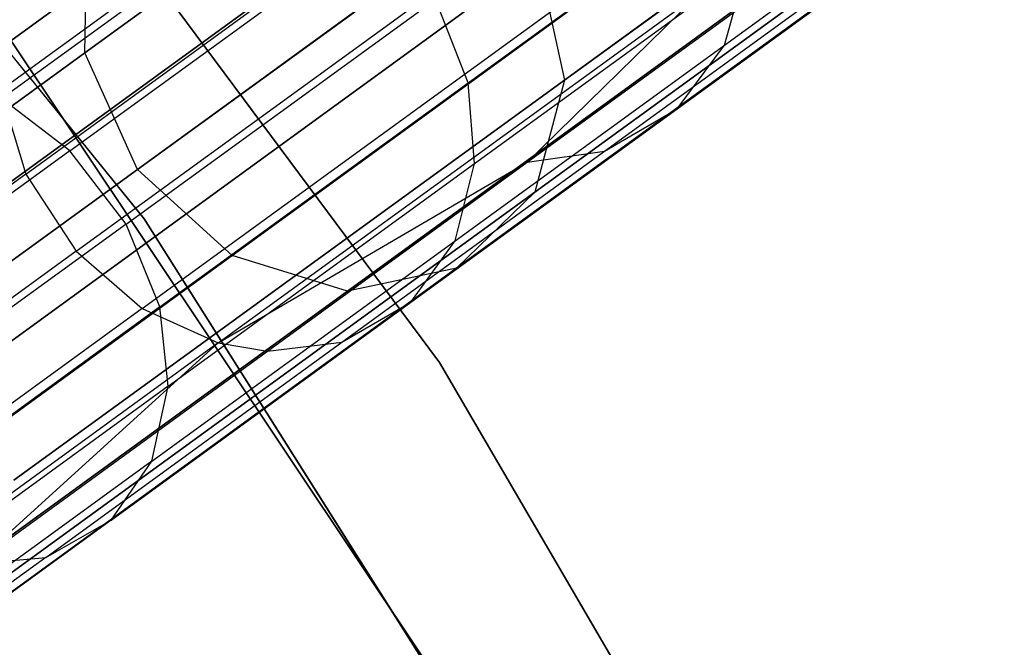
# Model space of a CAD drawing. Extents: x 0.3 to 7.1, y -3.38 to 3.38.
# Tile 363 of 394: x 5.88 to 6.25, y 1.44 to 1.68. Entities that reach past the tile are written whole.
import ezdxf

# ---------------------------------------------------------------- set-up
doc = ezdxf.new("R2010")
doc.units = 0
doc.header["$LTSCALE"] = 2.54
doc.layers.get('0').update_dxf_attribs({"linetype": 'CONTINUOUS'})

# ---------------------------------------------------------------- blocks, each defined once
blk = doc.blocks.new('SINGLES_B_BB_STL')
at = {"color": 0}
for p, q in [((5.93064, 1.60319, 171.7), (5.72534, 1.8562, 171.7)), ((5.72534, 1.8562, 164.1), (5.93064, 1.60319, 164.1)), ((5.93064, 1.60319, 171.7), (5.72534, 1.8562, 171.7)), ((5.72534, 1.8562, 164.1), (5.93064, 1.60319, 164.1)), ((5.85551, 1.79831, 1.9), (6.04023, 1.54987, 1.9)), ((6.04023, 1.54987, 1.7), (5.85551, 1.79831, 1.7)), ((6.04023, 1.54987, 1.7), (5.85551, 1.79831, 1.7)), ((5.85551, 1.79831, 1.9), (6.04023, 1.54987, 1.9)), ((5.87723, 1.65091, 40.6252), (6.05558, 1.78048, 40.24506)), ((5.87723, 1.65091, 40.6252), (6.05558, 1.78048, 40.24506)), ((6.0631, 1.77703, 15.79699), (5.90865, 1.66481, 15.44295)), ((6.0631, 1.77703, 15.79699), (5.90865, 1.66481, 15.44295)), ((5.90865, 1.66481, 12.81832), (6.0631, 1.77703, 12.46428)), ((5.90865, 1.66481, 12.81832), (6.0631, 1.77703, 12.46428)), ((6.24989, 1.77333, 15.72978), (6.08658, 1.65468, 15.35544)), ((6.24989, 1.77333, 15.72978), (6.08658, 1.65468, 15.35544)), ((6.08658, 1.65468, 12.90583), (6.24989, 1.77333, 12.53148)), ((6.08658, 1.65468, 12.90583), (6.24989, 1.77333, 12.53148)), ((6.00863, 1.76197, 15.35544), (5.8043, 1.61352, 15.01325)), ((6.00863, 1.76197, 15.35544), (5.8043, 1.61352, 15.01325)), ((5.8043, 1.61352, 13.24801), (6.00863, 1.76197, 12.90583)), ((5.8043, 1.61352, 13.24801), (6.00863, 1.76197, 12.90583)), ((5.88667, 1.61982, 40.6178), (6.06415, 1.74877, 40.2395)), ((5.88667, 1.61982, 40.6178), (6.06415, 1.74877, 40.2395)), ((6.04873, 1.73873, 15.34353), (5.84289, 1.58917, 14.99881)), ((6.04873, 1.73873, 15.34353), (5.84289, 1.58917, 14.99881)), ((5.84289, 1.58917, 13.26245), (6.04873, 1.73873, 12.91774)), ((5.84289, 1.58917, 13.26245), (6.04873, 1.73873, 12.91774)), ((5.92814, 1.62153, 15.44909), (6.08197, 1.73329, 15.8017)), ((5.92814, 1.62153, 15.44909), (6.08197, 1.73329, 15.8017)), ((6.08197, 1.73329, 12.45957), (5.92814, 1.62153, 12.81218)), ((6.08197, 1.73329, 12.45957), (5.92814, 1.62153, 12.81218)), ((5.87765, 1.64785, 40.90897), (5.99202, 1.73094, 40.72246)), ((5.87765, 1.64785, 40.90897), (5.99202, 1.73094, 40.72246)), ((6.23682, 1.73022, 15.74599), (6.07565, 1.61313, 15.37654)), ((6.23682, 1.73022, 15.74599), (6.07565, 1.61313, 15.37654)), ((6.07565, 1.61313, 12.88473), (6.23682, 1.73022, 12.51528)), ((6.07565, 1.61313, 12.88473), (6.23682, 1.73022, 12.51528)), ((6.14604, 1.66769, 40.50306), (6.23282, 1.73074, 40.29934)), ((6.14604, 1.66769, 40.50306), (6.23282, 1.73074, 40.29934)), ((6.05088, 1.65368, 40.724), (6.15249, 1.72751, 40.52649)), ((6.05088, 1.65368, 40.724), (6.15249, 1.72751, 40.52649)), ((5.90535, 1.59123, 40.61662), (6.0827, 1.72008, 40.23862)), ((5.90535, 1.59123, 40.61662), (6.0827, 1.72008, 40.23862)), ((5.90308, 1.62844, 40.91652), (6.01793, 1.71188, 40.72924)), ((5.90308, 1.62844, 40.91652), (6.01793, 1.71188, 40.72924)), ((5.90865, 1.66481, 15.44295), (5.90928, 1.70955, 15.42595)), ((5.90865, 1.66481, 15.44295), (5.90928, 1.70955, 15.42595)), ((5.90865, 1.66481, 12.81832), (5.90928, 1.70955, 12.83532)), ((5.90865, 1.66481, 12.81832), (5.90928, 1.70955, 12.83532)), ((6.12846, 1.64402, 40.48675), (6.21424, 1.70634, 40.28537)), ((6.12846, 1.64402, 40.48675), (6.21424, 1.70634, 40.28537)), ((6.07687, 1.7, 15.34353), (5.87103, 1.55045, 14.99881)), ((6.07687, 1.7, 15.34353), (5.87103, 1.55045, 14.99881)), ((5.87103, 1.55045, 13.26245), (6.07687, 1.7, 12.91774)), ((5.87103, 1.55045, 13.26245), (6.07687, 1.7, 12.91774)), ((6.11774, 1.70183, 15.79699), (5.96329, 1.58962, 15.44295)), ((6.11774, 1.70183, 15.79699), (5.96329, 1.58962, 15.44295)), ((5.96329, 1.58962, 12.81832), (6.11774, 1.70183, 12.46428)), ((5.96329, 1.58962, 12.81832), (6.11774, 1.70183, 12.46428)), ((6.20518, 1.7001, 15.76553), (6.04658, 1.58487, 15.40198)), ((6.20518, 1.7001, 15.76553), (6.04658, 1.58487, 15.40198)), ((6.04658, 1.58487, 12.85928), (6.20518, 1.7001, 12.49574)), ((6.04658, 1.58487, 12.85928), (6.20518, 1.7001, 12.49574)), ((6.07687, 1.7, 15.34353), (6.08658, 1.65468, 15.35544)), ((6.07687, 1.7, 15.34353), (6.08658, 1.65468, 15.35544)), ((6.07687, 1.7, 12.91774), (6.08658, 1.65468, 12.90583)), ((6.07687, 1.7, 12.91774), (6.08658, 1.65468, 12.90583)), ((5.92992, 1.56996, 40.62175), (6.10786, 1.69925, 40.24247)), ((5.92992, 1.56996, 40.62175), (6.10786, 1.69925, 40.24247)), ((6.05327, 1.62371, 40.7131), (6.1542, 1.69705, 40.51691)), ((6.05327, 1.62371, 40.7131), (6.1542, 1.69705, 40.51691)), ((6.14604, 1.66769, 40.50306), (6.1542, 1.69705, 40.51691)), ((6.14604, 1.66769, 40.50306), (6.1542, 1.69705, 40.51691)), ((6.1622, 1.68986, 15.78394), (6.00603, 1.57639, 15.42595)), ((6.1622, 1.68986, 15.78394), (6.00603, 1.57639, 15.42595)), ((6.00603, 1.57639, 12.83532), (6.1622, 1.68986, 12.47733)), ((6.00603, 1.57639, 12.83532), (6.1622, 1.68986, 12.47733)), ((6.10149, 1.62826, 40.46872), (6.18616, 1.68978, 40.26994)), ((6.10149, 1.62826, 40.46872), (6.18616, 1.68978, 40.26994)), ((5.95814, 1.5572, 40.63241), (6.13733, 1.68738, 40.25049)), ((5.95814, 1.5572, 40.63241), (6.13733, 1.68738, 40.25049)), ((6.13733, 1.68738, 40.25049), (6.07284, 1.62422, 40.45389)), ((6.13733, 1.68738, 40.25049), (6.07284, 1.62422, 40.45389)), ((6.07284, 1.62422, 40.45389), (6.1566, 1.68507, 40.25726)), ((6.07284, 1.62422, 40.45389), (6.1566, 1.68507, 40.25726)), ((5.92389, 1.60126, 40.91723), (6.03878, 1.68473, 40.72988)), ((5.92389, 1.60126, 40.91723), (6.03878, 1.68473, 40.72988)), ((6.05088, 1.65368, 40.724), (6.03878, 1.68473, 40.72988)), ((6.05088, 1.65368, 40.724), (6.03878, 1.68473, 40.72988)), ((6.07787, 1.375, 1.7), (5.87802, 1.67409, 1.7)), ((5.87802, 1.67409, 12.7), (6.07787, 1.375, 12.7)), ((6.07787, 1.375, 1.7), (5.87802, 1.67409, 1.7)), ((5.87802, 1.67409, 12.7), (6.07787, 1.375, 12.7)), ((6.04609, 1.59507, 40.69735), (6.14604, 1.66769, 40.50306)), ((6.04609, 1.59507, 40.69735), (6.14604, 1.66769, 40.50306)), ((6.12846, 1.64402, 40.48675), (6.14604, 1.66769, 40.50306)), ((6.12846, 1.64402, 40.48675), (6.14604, 1.66769, 40.50306)), ((5.90865, 1.66481, 15.44295), (5.71541, 1.52441, 15.11933)), ((5.90865, 1.66481, 15.44295), (5.71541, 1.52441, 15.11933)), ((5.71541, 1.52441, 13.14194), (5.90865, 1.66481, 12.81832)), ((5.71541, 1.52441, 13.14194), (5.90865, 1.66481, 12.81832)), ((5.92814, 1.62153, 15.44909), (5.90865, 1.66481, 15.44295)), ((5.92814, 1.62153, 15.44909), (5.90865, 1.66481, 15.44295)), ((5.92814, 1.62153, 12.81218), (5.90865, 1.66481, 12.81832)), ((5.92814, 1.62153, 12.81218), (5.90865, 1.66481, 12.81832)), ((6.08658, 1.65468, 15.35544), (5.88225, 1.50622, 15.01325)), ((6.08658, 1.65468, 15.35544), (5.88225, 1.50622, 15.01325)), ((5.88225, 1.50622, 13.24801), (6.08658, 1.65468, 12.90583)), ((5.88225, 1.50622, 13.24801), (6.08658, 1.65468, 12.90583)), ((5.9364, 1.57051, 40.91068), (6.05088, 1.65368, 40.724)), ((5.9364, 1.57051, 40.91068), (6.05088, 1.65368, 40.724)), ((6.05327, 1.62371, 40.7131), (6.05088, 1.65368, 40.724)), ((6.05327, 1.62371, 40.7131), (6.05088, 1.65368, 40.724)), ((6.08658, 1.65468, 15.35544), (6.07565, 1.61313, 15.37654)), ((6.08658, 1.65468, 15.35544), (6.07565, 1.61313, 15.37654)), ((6.08658, 1.65468, 12.90583), (6.07565, 1.61313, 12.88473)), ((6.08658, 1.65468, 12.90583), (6.07565, 1.61313, 12.88473)), ((5.87723, 1.65091, 40.6252), (5.88667, 1.61982, 40.6178)), ((5.87723, 1.65091, 40.6252), (5.88667, 1.61982, 40.6178)), ((5.90308, 1.62844, 40.91652), (5.87765, 1.64785, 40.90897)), ((5.90308, 1.62844, 40.91652), (5.87765, 1.64785, 40.90897)), ((6.02966, 1.57224, 40.67878), (6.12846, 1.64402, 40.48675)), ((6.02966, 1.57224, 40.67878), (6.12846, 1.64402, 40.48675)), ((6.10149, 1.62826, 40.46872), (6.12846, 1.64402, 40.48675)), ((6.10149, 1.62826, 40.46872), (6.12846, 1.64402, 40.48675)), ((5.90308, 1.62844, 40.91652), (5.77625, 1.53629, 41.09153)), ((5.90308, 1.62844, 40.91652), (5.77625, 1.53629, 41.09153)), ((5.92389, 1.60126, 40.91723), (5.90308, 1.62844, 40.91652)), ((5.92389, 1.60126, 40.91723), (5.90308, 1.62844, 40.91652)), ((6.00397, 1.55741, 40.65827), (6.10149, 1.62826, 40.46872)), ((6.00397, 1.55741, 40.65827), (6.10149, 1.62826, 40.46872)), ((6.07284, 1.62422, 40.45389), (6.10149, 1.62826, 40.46872)), ((6.07284, 1.62422, 40.45389), (6.10149, 1.62826, 40.46872)), ((5.93956, 1.5411, 40.89853), (6.05327, 1.62371, 40.7131)), ((5.93956, 1.5411, 40.89853), (6.05327, 1.62371, 40.7131)), ((5.95814, 1.5572, 40.63241), (6.07284, 1.62422, 40.45389)), ((5.95814, 1.5572, 40.63241), (6.07284, 1.62422, 40.45389)), ((5.97637, 1.55413, 40.64141), (6.07284, 1.62422, 40.45389)), ((5.97637, 1.55413, 40.64141), (6.07284, 1.62422, 40.45389)), ((6.04609, 1.59507, 40.69735), (6.05327, 1.62371, 40.7131)), ((6.04609, 1.59507, 40.69735), (6.05327, 1.62371, 40.7131)), ((5.88667, 1.61982, 40.6178), (5.66144, 1.45618, 40.95544)), ((5.88667, 1.61982, 40.6178), (5.66144, 1.45618, 40.95544)), ((5.73567, 1.48169, 15.12676), (5.92814, 1.62153, 15.44909)), ((5.73567, 1.48169, 15.12676), (5.92814, 1.62153, 15.44909)), ((5.92814, 1.62153, 12.81218), (5.73567, 1.48169, 13.13451)), ((5.92814, 1.62153, 12.81218), (5.73567, 1.48169, 13.13451)), ((5.88667, 1.61982, 40.6178), (5.90535, 1.59123, 40.61662)), ((5.88667, 1.61982, 40.6178), (5.90535, 1.59123, 40.61662)), ((5.96329, 1.58962, 15.44295), (5.92814, 1.62153, 15.44909)), ((5.96329, 1.58962, 15.44295), (5.92814, 1.62153, 15.44909)), ((5.96329, 1.58962, 12.81832), (5.92814, 1.62153, 12.81218)), ((5.96329, 1.58962, 12.81832), (5.92814, 1.62153, 12.81218)), ((6.07565, 1.61313, 15.37654), (5.87399, 1.46661, 15.03882)), ((6.07565, 1.61313, 15.37654), (5.87399, 1.46661, 15.03882)), ((5.87399, 1.46661, 13.22244), (6.07565, 1.61313, 12.88473)), ((5.87399, 1.46661, 13.22244), (6.07565, 1.61313, 12.88473)), ((6.07565, 1.61313, 15.37654), (6.04658, 1.58487, 15.40198)), ((6.07565, 1.61313, 15.37654), (6.04658, 1.58487, 15.40198)), ((6.07565, 1.61313, 12.88473), (6.04658, 1.58487, 12.85928)), ((6.07565, 1.61313, 12.88473), (6.04658, 1.58487, 12.85928)), ((5.92389, 1.60126, 40.91723), (5.79701, 1.50908, 41.09231)), ((5.92389, 1.60126, 40.91723), (5.79701, 1.50908, 41.09231)), ((5.9364, 1.57051, 40.91068), (5.92389, 1.60126, 40.91723)), ((5.9364, 1.57051, 40.91068), (5.92389, 1.60126, 40.91723)), ((6.10457, 1.32768, 171.7), (5.93064, 1.60319, 171.7)), ((5.93064, 1.60319, 164.1), (6.10457, 1.32768, 164.1)), ((5.93064, 1.60319, 171.7), (5.93064, 1.60319, 164.1)), ((6.10457, 1.32768, 171.7), (5.93064, 1.60319, 171.7)), ((5.93064, 1.60319, 164.1), (6.10457, 1.32768, 164.1)), ((5.93064, 1.60319, 171.7), (5.93064, 1.60319, 164.1)), ((5.93348, 1.51325, 40.88098), (6.04609, 1.59507, 40.69735)), ((5.93348, 1.51325, 40.88098), (6.04609, 1.59507, 40.69735)), ((6.02966, 1.57224, 40.67878), (6.04609, 1.59507, 40.69735)), ((6.02966, 1.57224, 40.67878), (6.04609, 1.59507, 40.69735)), ((5.90535, 1.59123, 40.61662), (5.6803, 1.42771, 40.954)), ((5.90535, 1.59123, 40.61662), (5.6803, 1.42771, 40.954)), ((5.90535, 1.59123, 40.61662), (5.92992, 1.56996, 40.62175)), ((5.90535, 1.59123, 40.61662), (5.92992, 1.56996, 40.62175)), ((5.96329, 1.58962, 15.44295), (5.77004, 1.44922, 15.11933)), ((5.96329, 1.58962, 15.44295), (5.77004, 1.44922, 15.11933)), ((5.77004, 1.44922, 13.14194), (5.96329, 1.58962, 12.81832)), ((5.77004, 1.44922, 13.14194), (5.96329, 1.58962, 12.81832)), ((6.00603, 1.57639, 15.42595), (5.96329, 1.58962, 15.44295)), ((6.00603, 1.57639, 15.42595), (5.96329, 1.58962, 15.44295)), ((6.00603, 1.57639, 12.83532), (5.96329, 1.58962, 12.81832)), ((6.00603, 1.57639, 12.83532), (5.96329, 1.58962, 12.81832)), ((6.04658, 1.58487, 15.40198), (5.84814, 1.4407, 15.06967)), ((6.04658, 1.58487, 15.40198), (5.84814, 1.4407, 15.06967)), ((5.84814, 1.4407, 13.1916), (6.04658, 1.58487, 12.85928)), ((5.84814, 1.4407, 13.1916), (6.04658, 1.58487, 12.85928)), ((6.04658, 1.58487, 15.40198), (6.00603, 1.57639, 15.42595)), ((6.04658, 1.58487, 15.40198), (6.00603, 1.57639, 15.42595)), ((6.04658, 1.58487, 12.85928), (6.00603, 1.57639, 12.83532)), ((6.04658, 1.58487, 12.85928), (6.00603, 1.57639, 12.83532)), ((6.00603, 1.57639, 15.42595), (5.81063, 1.43442, 15.09872)), ((6.00603, 1.57639, 15.42595), (5.81063, 1.43442, 15.09872)), ((5.81063, 1.43442, 13.16255), (6.00603, 1.57639, 12.83532)), ((5.81063, 1.43442, 13.16255), (6.00603, 1.57639, 12.83532)), ((5.91836, 1.49137, 40.86029), (6.02966, 1.57224, 40.67878)), ((5.91836, 1.49137, 40.86029), (6.02966, 1.57224, 40.67878)), ((6.00397, 1.55741, 40.65827), (6.02966, 1.57224, 40.67878)), ((6.00397, 1.55741, 40.65827), (6.02966, 1.57224, 40.67878)), ((5.92992, 1.56996, 40.62175), (5.7041, 1.4059, 40.96026)), ((5.92992, 1.56996, 40.62175), (5.7041, 1.4059, 40.96026)), ((5.9364, 1.57051, 40.91068), (5.80998, 1.47866, 41.08512)), ((5.9364, 1.57051, 40.91068), (5.80998, 1.47866, 41.08512)), ((5.92992, 1.56996, 40.62175), (5.95814, 1.5572, 40.63241)), ((5.92992, 1.56996, 40.62175), (5.95814, 1.5572, 40.63241)), ((5.93956, 1.5411, 40.89853), (5.9364, 1.57051, 40.91068)), ((5.93956, 1.5411, 40.89853), (5.9364, 1.57051, 40.91068)), ((5.95814, 1.5572, 40.63241), (5.73076, 1.39199, 40.97328)), ((5.95814, 1.5572, 40.63241), (5.73076, 1.39199, 40.97328)), ((5.95814, 1.5572, 40.63241), (5.86769, 1.47516, 40.81865)), ((5.95814, 1.5572, 40.63241), (5.86769, 1.47516, 40.81865)), ((5.8941, 1.47758, 40.83744), (6.00397, 1.55741, 40.65827)), ((5.8941, 1.47758, 40.83744), (6.00397, 1.55741, 40.65827)), ((5.95814, 1.5572, 40.63241), (5.97637, 1.55413, 40.64141)), ((5.95814, 1.5572, 40.63241), (5.97637, 1.55413, 40.64141)), ((5.97637, 1.55413, 40.64141), (6.00397, 1.55741, 40.65827)), ((5.97637, 1.55413, 40.64141), (6.00397, 1.55741, 40.65827)), ((5.86769, 1.47516, 40.81865), (5.97637, 1.55413, 40.64141)), ((5.86769, 1.47516, 40.81865), (5.97637, 1.55413, 40.64141)), ((6.04023, 1.54987, 1.9), (6.1965, 1.28261, 1.9)), ((6.1965, 1.28261, 1.7), (6.04023, 1.54987, 1.7)), ((6.04023, 1.54987, 1.7), (6.04023, 1.54987, 1.9)), ((6.04023, 1.54987, 1.7), (6.04023, 1.54987, 1.9)), ((6.1965, 1.28261, 1.7), (6.04023, 1.54987, 1.7)), ((6.04023, 1.54987, 1.9), (6.1965, 1.28261, 1.9)), ((5.93956, 1.5411, 40.89853), (5.81398, 1.44986, 41.07181)), ((5.93956, 1.5411, 40.89853), (5.81398, 1.44986, 41.07181)), ((5.93348, 1.51325, 40.88098), (5.93956, 1.5411, 40.89853)), ((5.93348, 1.51325, 40.88098), (5.93956, 1.5411, 40.89853)), ((5.93348, 1.51325, 40.88098), (5.80912, 1.4229, 41.05258)), ((5.93348, 1.51325, 40.88098), (5.80912, 1.4229, 41.05258)), ((5.91836, 1.49137, 40.86029), (5.93348, 1.51325, 40.88098)), ((5.91836, 1.49137, 40.86029), (5.93348, 1.51325, 40.88098)), ((5.91836, 1.49137, 40.86029), (5.79543, 1.40207, 41.02991)), ((5.91836, 1.49137, 40.86029), (5.79543, 1.40207, 41.02991)), ((5.8941, 1.47758, 40.83744), (5.91836, 1.49137, 40.86029)), ((5.8941, 1.47758, 40.83744), (5.91836, 1.49137, 40.86029)), ((5.8941, 1.47758, 40.83744), (5.77277, 1.38943, 41.00486)), ((5.8941, 1.47758, 40.83744), (5.77277, 1.38943, 41.00486)), ((5.86769, 1.47516, 40.81865), (5.8941, 1.47758, 40.83744)), ((5.86769, 1.47516, 40.81865), (5.8941, 1.47758, 40.83744))]:
    blk.add_line(p, q, dxfattribs=at)

msp = doc.modelspace()

# ---------------------------------------------------------------- block references
at = {"color": 0}
msp.add_blockref('SINGLES_B_BB_STL', (0, 0), dxfattribs=at)

doc.saveas('drawing.dxf')
